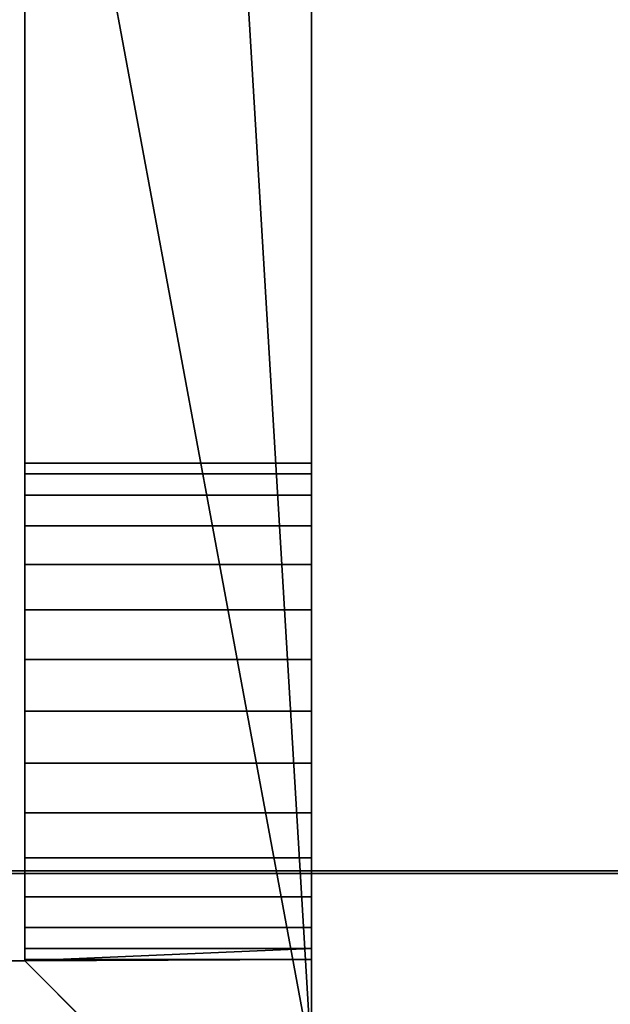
# Model space of a CAD drawing. Header units: millimetres. Extents: x -490 to 6690, y -115 to 132.
# Tile 373 of 656: x 1867 to 1879, y -9 to 11. Entities that reach past the tile are written whole.
import ezdxf

# ---------------------------------------------------------------- set-up
doc = ezdxf.new("R2010")
doc.units = ezdxf.units.MM
doc.layers.add('151', color=7, linetype='Continuous', true_color=0xffffff)

# ---------------------------------------------------------------- blocks, each defined once
blk = doc.blocks.new('UG_SURFACE_002')
at = {"layer": '151', "color": 252, "linetype": 'Continuous', "lineweight": 35}
for points in [[(2040, -6.2, 2202), (2040, 113.2, 2202), (960, 113.2, 2202), (960, -6.2, 2202)], [(1110, -6.2, 2052), (1110, 113.2, 2052), (1890, 113.2, 2052), (1890, -6.2, 2052)], [(2040, -6.2, 2202), (960, -6.2, 2202), (1110, -6.2, 2052), (1890, -6.2, 2052)]]:
    blk.add_3dface(points, dxfattribs=at)
blk = doc.blocks.new('UG_SURFACE_115')
at = {"layer": '151', "color": 14, "linetype": 'Continuous', "lineweight": 35}
for points in [[(1943.25, -6.25, 2100.25), (1938.25, -6.25, 2095.25), (1061.75, -6.25, 2095.25), (1056.75, -6.25, 2100.25)], [(1943.25, -22, 2100.25), (1943.25, -6.25, 2100.25), (1056.75, -6.25, 2100.25), (1056.75, -22, 2100.25)], [(1061.75, -6.25, 2095.25), (1938.25, -6.25, 2095.25), (1938.25, -25, 2095.25), (1061.75, -25, 2095.25)]]:
    blk.add_3dface(points, dxfattribs=at)
blk = doc.blocks.new('UG_SURFACE_117')
at = {"layer": '151', "color": 7, "linetype": 'Continuous', "lineweight": 35}
for points in [[(1943.5, -22, 2100.5), (1943.5, -6.25, 2100.5), (1056.5, -6.25, 2100.5), (1056.5, -22, 2100.5)], [(1943.25, -6.25, 2100.25), (1056.75, -6.25, 2100.25), (1056.5, -6.25, 2100.5), (1943.5, -6.25, 2100.5)], [(1056.75, -22, 2100.25), (1056.75, -6.25, 2100.25), (1943.25, -6.25, 2100.25), (1943.25, -22, 2100.25)]]:
    blk.add_3dface(points, dxfattribs=at)
blk = doc.blocks.new('UG_SURFACE_143')
at = {"layer": '151', "color": 254, "linetype": 'Continuous', "lineweight": 35}
for points in [[(1873.25, 111.75, 2030.25), (1126.75, 111.75, 2030.25), (1126.75, -10, 2030.25), (1873.25, -10, 2030.25)], [(1867.5, 86, 2024.5), (1867.5, 111.75, 2024.5), (1873.25, 111.75, 2030.25), (1873.25, -10, 2030.25)], [(1867.5, 21, 2024.5), (1867.5, 86, 2024.5), (1873.25, -10, 2030.25)], [(1867.5, 21, 2024.5), (1867.5, -8, 2024.5), (1132.5, -8, 2024.5), (1132.5, 21, 2024.5)], [(1873.25, -10, 2030.25), (1869.5, -10, 2026.5), (1867.5, -8, 2024.5), (1867.5, 21, 2024.5)], [(1867.5, -8, 2024.5), (1869.5, -10, 2026.5), (1130.5, -10, 2026.5), (1132.5, -8, 2024.5)]]:
    blk.add_3dface(points, dxfattribs=at)
blk = doc.blocks.new('UG_SURFACE_149')
at = {"layer": '151', "color": 254, "linetype": 'Continuous', "lineweight": 35}
for points in [[(1873.25, -10, 2030.25), (1873.25, 111.75, 2030.25), (1867.5, 21, 2024.5)], [(1867.5, 86, -8), (1867.5, 111.75, -8), (1873.25, 111.75, -8), (1873.25, -10, -8)], [(1873.25, 111.75, 2030.25), (1873.25, -1.96, 1226.891), (1873.25, -0.061, 1226.045)], [(1873.25, -0.061, 1226.045), (1873.25, 1.33, 1224.5), (1873.25, 111.75, 2030.25)], [(1873.25, 1.33, 1224.5), (1873.25, 1.973, 1222.523), (1873.25, 111.75, 2030.25)], [(1873.25, 111.75, 2030.25), (1873.25, 1.33, 1762.5), (1873.25, 1.973, 1760.523)], [(1873.25, 111.75, -8), (1873.25, 1.33, 282.5), (1873.25, 1.973, 280.523)], [(1873.25, 111.75, 2030.25), (1873.25, -0.061, 284.045), (1873.25, 1.33, 282.5)], [(1873.25, 111.75, 2030.25), (1873.25, -7.33, 282.5), (1873.25, -5.939, 284.045)], [(1873.25, 1.973, 1222.523), (1873.25, 1.755, 1220.455), (1873.25, -7.33, 282.5), (1873.25, 111.75, 2030.25)], [(1873.25, 1.973, 1760.523), (1873.25, -1.96, 1226.891), (1873.25, 111.75, 2030.25)], [(1873.25, 111.75, 2030.25), (1873.25, -1.96, 1764.891), (1873.25, -0.061, 1764.045)], [(1873.25, 1.973, 280.523), (1873.25, 1.755, 278.455), (1873.25, 111.75, -8)], [(1873.25, 1.755, 278.455), (1873.25, 0.716, 276.654), (1873.25, 111.75, -8)], [(1873.25, 111.75, 2030.25), (1873.25, -1.96, 284.891), (1873.25, -0.061, 284.045)], [(1873.25, 1.33, 282.5), (1873.25, 111.75, -8), (1873.25, 111.75, 2030.25)], [(1873.25, -5.939, 284.045), (1873.25, -4.04, 284.891), (1873.25, 111.75, 2030.25)], [(1873.25, -4.04, 284.891), (1873.25, -1.96, 284.891), (1873.25, 111.75, 2030.25)], [(1873.25, -0.061, 1764.045), (1873.25, 1.33, 1762.5), (1873.25, 111.75, 2030.25)], [(1873.25, 0.716, 276.654), (1873.25, -0.966, 275.432), (1873.25, 111.75, -8)], [(1873.25, 111.75, 2030.25), (1873.25, -10, 2030.25), (1873.25, -4.04, 1764.891), (1873.25, -1.96, 1764.891)], [(1873.25, -0.966, 275.432), (1873.25, -3, 275), (1873.25, -10, -8), (1873.25, 111.75, -8)], [(1867.5, 21, -8), (1867.5, 86, -8), (1873.25, -10, -8)], [(1867.5, 21, 2024.5), (1867.5, 1.973, 1760.523), (1867.5, 1.33, 1762.5)], [(1867.5, 21, 2024.5), (1867.5, 1.33, 1224.5), (1867.5, -0.061, 1226.045)], [(1867.5, 1.33, 1762.5), (1867.5, -0.061, 1764.045), (1867.5, 21, 2024.5)], [(1867.5, -0.061, 1764.045), (1867.5, -1.96, 1764.891), (1867.5, 21, 2024.5)], [(1867.5, 1.973, 1760.523), (1867.5, 21, 2024.5), (1867.5, -1.96, 1226.891)], [(1867.5, 21, 2024.5), (1867.5, 1.973, 1222.523), (1867.5, 1.33, 1224.5)], [(1867.5, -0.061, 1226.045), (1867.5, -1.96, 1226.891), (1867.5, 21, 2024.5)], [(1867.5, 1.973, 1222.523), (1867.5, 21, 2024.5), (1867.5, 1.33, 282.5)], [(1867.5, 21, -8), (1867.5, 1.755, 278.455), (1867.5, 1.973, 280.523)], [(1867.5, 1.973, 280.523), (1867.5, 21, 2024.5), (1867.5, 21, -8)], [(1867.5, 21, -8), (1867.5, -0.966, 275.432), (1867.5, 0.716, 276.654)], [(1867.5, 0.716, 276.654), (1867.5, 1.755, 278.455), (1867.5, 21, -8)], [(1867.5, -8, 2024.5), (1867.5, 21, 2024.5), (1867.5, -1.96, 1764.891), (1867.5, -4.04, 1764.891)], [(1867.5, 1.973, 280.523), (1867.5, 1.33, 282.5), (1867.5, 21, 2024.5)], [(1867.5, -3, 275), (1867.5, -0.966, 275.432), (1867.5, 21, -8), (1867.5, -8, -8)], [(1867.5, 21, 2024.5), (1867.5, -8, 2024.5), (1869.5, -10, 2026.5), (1873.25, -10, 2030.25)], [(1873.25, -10, -8), (1869.5, -10, -8), (1867.5, -8, -8), (1867.5, 21, -8)], [(1873.25, 1.973, 1222.523), (1867.5, 1.973, 1222.523), (1867.5, 1.755, 1220.455), (1873.25, 1.755, 1220.455)], [(1873.25, 1.33, 1224.5), (1867.5, 1.33, 1224.5), (1867.5, 1.973, 1222.523), (1873.25, 1.973, 1222.523)], [(1867.5, -1.96, 1226.891), (1867.5, 1.755, 1758.455), (1867.5, 1.973, 1760.523)], [(1867.5, 1.33, 282.5), (1867.5, 1.755, 1220.455), (1867.5, 1.973, 1222.523)], [(1873.25, 1.973, 280.523), (1867.5, 1.973, 280.523), (1867.5, 1.755, 278.455), (1873.25, 1.755, 278.455)], [(1873.25, 1.33, 282.5), (1867.5, 1.33, 282.5), (1867.5, 1.973, 280.523), (1873.25, 1.973, 280.523)], [(1873.25, 1.973, 1760.523), (1867.5, 1.973, 1760.523), (1867.5, 1.755, 1758.455), (1873.25, 1.755, 1758.455)], [(1873.25, 1.33, 1762.5), (1867.5, 1.33, 1762.5), (1867.5, 1.973, 1760.523), (1873.25, 1.973, 1760.523)], [(1873.25, 1.973, 1760.523), (1873.25, 1.755, 1758.455), (1873.25, -1.96, 1226.891)], [(1873.25, 1.755, 1220.455), (1867.5, 1.755, 1220.455), (1867.5, 0.716, 1218.654), (1873.25, 0.716, 1218.654)], [(1867.5, -1.96, 1226.891), (1867.5, 0.716, 1756.654), (1867.5, 1.755, 1758.455)], [(1867.5, 1.33, 282.5), (1867.5, 0.716, 1218.654), (1867.5, 1.755, 1220.455)], [(1873.25, 1.755, 278.455), (1867.5, 1.755, 278.455), (1867.5, 0.716, 276.654), (1873.25, 0.716, 276.654)], [(1873.25, 1.755, 1758.455), (1867.5, 1.755, 1758.455), (1867.5, 0.716, 1756.654), (1873.25, 0.716, 1756.654)], [(1873.25, 1.755, 1220.455), (1873.25, 0.716, 1218.654), (1873.25, -7.33, 282.5)], [(1873.25, 1.755, 1758.455), (1873.25, 0.716, 1756.654), (1873.25, -1.96, 1226.891)], [(1873.25, -0.061, 1226.045), (1867.5, -0.061, 1226.045), (1867.5, 1.33, 1224.5), (1873.25, 1.33, 1224.5)], [(1867.5, 1.33, 282.5), (1867.5, -5.034, 1217.432), (1867.5, -3, 1217)], [(1867.5, 1.33, 282.5), (1867.5, -6.716, 1218.654), (1867.5, -5.034, 1217.432)], [(1867.5, -3, 1217), (1867.5, -0.966, 1217.432), (1867.5, 1.33, 282.5)], [(1867.5, 1.33, 282.5), (1867.5, -0.061, 284.045), (1867.5, -8, 1222), (1867.5, -7.755, 1220.455)], [(1867.5, -7.755, 1220.455), (1867.5, -6.716, 1218.654), (1867.5, 1.33, 282.5)], [(1867.5, -0.966, 1217.432), (1867.5, 0.716, 1218.654), (1867.5, 1.33, 282.5)], [(1873.25, -0.061, 284.045), (1867.5, -0.061, 284.045), (1867.5, 1.33, 282.5), (1873.25, 1.33, 282.5)], [(1873.25, -0.061, 1764.045), (1867.5, -0.061, 1764.045), (1867.5, 1.33, 1762.5), (1873.25, 1.33, 1762.5)], [(1873.25, 0.716, 1218.654), (1867.5, 0.716, 1218.654), (1867.5, -0.966, 1217.432), (1873.25, -0.966, 1217.432)], [(1867.5, -0.966, 1755.432), (1867.5, 0.716, 1756.654), (1867.5, -1.96, 1226.891)], [(1873.25, 0.716, 276.654), (1867.5, 0.716, 276.654), (1867.5, -0.966, 275.432), (1873.25, -0.966, 275.432)], [(1873.25, 0.716, 1756.654), (1867.5, 0.716, 1756.654), (1867.5, -0.966, 1755.432), (1873.25, -0.966, 1755.432)], [(1873.25, 0.716, 1218.654), (1873.25, -0.966, 1217.432), (1873.25, -7.33, 282.5)], [(1873.25, 0.716, 1756.654), (1873.25, -0.966, 1755.432), (1873.25, -1.96, 1226.891)], [(1873.25, -1.96, 1226.891), (1867.5, -1.96, 1226.891), (1867.5, -0.061, 1226.045), (1873.25, -0.061, 1226.045)], [(1867.5, -0.061, 284.045), (1867.5, -1.96, 284.891), (1867.5, -8, 1222)], [(1873.25, -1.96, 284.891), (1867.5, -1.96, 284.891), (1867.5, -0.061, 284.045), (1873.25, -0.061, 284.045)], [(1873.25, -1.96, 1764.891), (1867.5, -1.96, 1764.891), (1867.5, -0.061, 1764.045), (1873.25, -0.061, 1764.045)], [(1873.25, -0.966, 1217.432), (1867.5, -0.966, 1217.432), (1867.5, -3, 1217), (1873.25, -3, 1217)], [(1867.5, -1.96, 1226.891), (1867.5, -3, 1755), (1867.5, -0.966, 1755.432)], [(1873.25, -0.966, 275.432), (1867.5, -0.966, 275.432), (1867.5, -3, 275), (1873.25, -3, 275)], [(1873.25, -0.966, 1755.432), (1867.5, -0.966, 1755.432), (1867.5, -3, 1755), (1873.25, -3, 1755)], [(1873.25, -0.966, 1217.432), (1873.25, -3, 1217), (1873.25, -7.973, 280.523), (1873.25, -7.33, 282.5)], [(1873.25, -0.966, 1755.432), (1873.25, -3, 1755), (1873.25, -4.04, 1226.891), (1873.25, -1.96, 1226.891)], [(1873.25, -4.04, 1226.891), (1867.5, -4.04, 1226.891), (1867.5, -1.96, 1226.891), (1873.25, -1.96, 1226.891)], [(1867.5, -1.96, 1226.891), (1867.5, -6.716, 1756.654), (1867.5, -5.034, 1755.432)], [(1867.5, -5.034, 1755.432), (1867.5, -3, 1755), (1867.5, -1.96, 1226.891)], [(1867.5, -8, 1222), (1867.5, -1.96, 284.891), (1867.5, -4.04, 284.891)], [(1867.5, -1.96, 1226.891), (1867.5, -4.04, 1226.891), (1867.5, -8, 1760), (1867.5, -7.755, 1758.455)], [(1867.5, -7.755, 1758.455), (1867.5, -6.716, 1756.654), (1867.5, -1.96, 1226.891)], [(1873.25, -4.04, 284.891), (1867.5, -4.04, 284.891), (1867.5, -1.96, 284.891), (1873.25, -1.96, 284.891)], [(1873.25, -4.04, 1764.891), (1867.5, -4.04, 1764.891), (1867.5, -1.96, 1764.891), (1873.25, -1.96, 1764.891)], [(1873.25, -3, 1217), (1867.5, -3, 1217), (1867.5, -5.034, 1217.432), (1873.25, -5.034, 1217.432)], [(1867.5, -8, -8), (1867.5, -5.034, 275.432), (1867.5, -3, 275)], [(1873.25, -3, 275), (1867.5, -3, 275), (1867.5, -5.034, 275.432), (1873.25, -5.034, 275.432)], [(1873.25, -3, 1755), (1867.5, -3, 1755), (1867.5, -5.034, 1755.432), (1873.25, -5.034, 1755.432)], [(1873.25, -3, 1755), (1873.25, -7.33, 1224.5), (1873.25, -5.939, 1226.045)], [(1873.25, -7.973, 280.523), (1873.25, -3, 1217), (1873.25, -5.034, 1217.432), (1873.25, -10, -8)], [(1873.25, -3, 1755), (1873.25, -7.973, 1222.523), (1873.25, -7.33, 1224.5)], [(1873.25, -5.939, 1226.045), (1873.25, -4.04, 1226.891), (1873.25, -3, 1755)], [(1873.25, -7.973, 1222.523), (1873.25, -3, 1755), (1873.25, -5.034, 1755.432)], [(1873.25, -10, -8), (1873.25, -3, 275), (1873.25, -5.034, 275.432)], [(1873.25, -5.939, 1226.045), (1867.5, -5.939, 1226.045), (1867.5, -4.04, 1226.891), (1873.25, -4.04, 1226.891)], [(1867.5, -8, 1222), (1867.5, -4.04, 284.891), (1867.5, -5.939, 284.045)], [(1867.5, -8, 2024.5), (1867.5, -4.04, 1764.891), (1867.5, -5.939, 1764.045)], [(1867.5, -8, 1760), (1867.5, -4.04, 1226.891), (1867.5, -5.939, 1226.045)], [(1873.25, -5.939, 284.045), (1867.5, -5.939, 284.045), (1867.5, -4.04, 284.891), (1873.25, -4.04, 284.891)], [(1873.25, -5.939, 1764.045), (1867.5, -5.939, 1764.045), (1867.5, -4.04, 1764.891), (1873.25, -4.04, 1764.891)], [(1873.25, -5.939, 1764.045), (1873.25, -4.04, 1764.891), (1873.25, -10, 2030.25)], [(1873.25, -5.034, 1217.432), (1867.5, -5.034, 1217.432), (1867.5, -6.716, 1218.654), (1873.25, -6.716, 1218.654)], [(1867.5, -6.716, 276.654), (1867.5, -5.034, 275.432), (1867.5, -8, -8)], [(1873.25, -5.034, 275.432), (1867.5, -5.034, 275.432), (1867.5, -6.716, 276.654), (1873.25, -6.716, 276.654)], [(1873.25, -5.034, 1755.432), (1867.5, -5.034, 1755.432), (1867.5, -6.716, 1756.654), (1873.25, -6.716, 1756.654)], [(1873.25, -10, -8), (1873.25, -5.034, 1217.432), (1873.25, -6.716, 1218.654)], [(1873.25, -10, -8), (1873.25, -5.034, 275.432), (1873.25, -6.716, 276.654)], [(1873.25, -5.034, 1755.432), (1873.25, -6.716, 1756.654), (1873.25, -7.973, 1222.523)], [(1873.25, -7.33, 1224.5), (1867.5, -7.33, 1224.5), (1867.5, -5.939, 1226.045), (1873.25, -5.939, 1226.045)], [(1867.5, -5.939, 284.045), (1867.5, -7.33, 282.5), (1867.5, -8, 1222)], [(1867.5, -5.939, 1764.045), (1867.5, -7.33, 1762.5), (1867.5, -8, 2024.5)], [(1867.5, -5.939, 1226.045), (1867.5, -7.33, 1224.5), (1867.5, -8, 1760)], [(1873.25, -7.33, 282.5), (1867.5, -7.33, 282.5), (1867.5, -5.939, 284.045), (1873.25, -5.939, 284.045)], [(1873.25, -7.33, 1762.5), (1867.5, -7.33, 1762.5), (1867.5, -5.939, 1764.045), (1873.25, -5.939, 1764.045)], [(1873.25, -7.33, 1762.5), (1873.25, -5.939, 1764.045), (1873.25, -10, 2030.25)], [(1873.25, -6.716, 1218.654), (1867.5, -6.716, 1218.654), (1867.5, -7.755, 1220.455), (1873.25, -7.755, 1220.455)], [(1867.5, -7.755, 278.455), (1867.5, -6.716, 276.654), (1867.5, -8, -8)], [(1873.25, -6.716, 276.654), (1867.5, -6.716, 276.654), (1867.5, -7.755, 278.455), (1873.25, -7.755, 278.455)], [(1873.25, -6.716, 1756.654), (1867.5, -6.716, 1756.654), (1867.5, -7.755, 1758.455), (1873.25, -7.755, 1758.455)], [(1873.25, -7.973, 1222.523), (1873.25, -6.716, 1756.654), (1873.25, -7.755, 1758.455)], [(1873.25, -10, -8), (1873.25, -6.716, 1218.654), (1873.25, -7.755, 1220.455)], [(1873.25, -6.716, 276.654), (1873.25, -7.755, 278.455), (1873.25, -10, -8)], [(1873.25, -7.973, 1222.523), (1867.5, -7.973, 1222.523), (1867.5, -7.33, 1224.5), (1873.25, -7.33, 1224.5)], [(1867.5, -8, 2024.5), (1867.5, -7.33, 1762.5), (1867.5, -7.973, 1760.523)], [(1867.5, -8, 1760), (1867.5, -7.33, 1224.5), (1867.5, -7.973, 1222.523)], [(1867.5, -8, 1222), (1867.5, -7.33, 282.5), (1867.5, -7.973, 280.523)], [(1873.25, -7.973, 280.523), (1867.5, -7.973, 280.523), (1867.5, -7.33, 282.5), (1873.25, -7.33, 282.5)], [(1873.25, -7.973, 1760.523), (1867.5, -7.973, 1760.523), (1867.5, -7.33, 1762.5), (1873.25, -7.33, 1762.5)], [(1873.25, -10, 2030.25), (1873.25, -7.973, 1760.523), (1873.25, -7.33, 1762.5)], [(1873.25, -7.755, 1220.455), (1867.5, -7.755, 1220.455), (1867.5, -8, 1222)], [(1867.5, -8, 1222), (1873.25, -7.973, 1222.523), (1873.25, -7.755, 1220.455)], [(1867.5, -8, -8), (1867.5, -8, 280), (1867.5, -7.755, 278.455)], [(1873.25, -7.755, 278.455), (1867.5, -7.755, 278.455), (1867.5, -8, 280)], [(1867.5, -8, 280), (1873.25, -7.973, 280.523), (1873.25, -7.755, 278.455)], [(1873.25, -7.755, 1758.455), (1867.5, -7.755, 1758.455), (1867.5, -8, 1760)], [(1867.5, -8, 1760), (1873.25, -7.973, 1760.523), (1873.25, -7.755, 1758.455)], [(1873.25, -7.755, 1758.455), (1873.25, -10, -8), (1873.25, -7.973, 1222.523)], [(1873.25, -10, -8), (1873.25, -7.755, 1758.455), (1873.25, -7.973, 1760.523)], [(1873.25, -10, -8), (1873.25, -7.755, 1220.455), (1873.25, -7.973, 1222.523)], [(1873.25, -10, -8), (1873.25, -7.755, 278.455), (1873.25, -7.973, 280.523)], [(1867.5, -8, 1222), (1867.5, -7.973, 1222.523), (1873.25, -7.973, 1222.523)], [(1867.5, -7.973, 1222.523), (1867.5, -8, 1222), (1867.5, -8, 1760)], [(1867.5, -7.973, 280.523), (1867.5, -8, 280), (1867.5, -8, 1222)], [(1867.5, -7.973, 1760.523), (1867.5, -8, 1760), (1867.5, -8, 2024.5)], [(1867.5, -8, 280), (1867.5, -7.973, 280.523), (1873.25, -7.973, 280.523)], [(1867.5, -8, 1760), (1867.5, -7.973, 1760.523), (1873.25, -7.973, 1760.523)], [(1869.5, -10, -8), (1869.5, -10, 2026.5), (1867.5, -8, 1222), (1867.5, -8, 280)], [(1869.5, -10, 2026.5), (1867.5, -8, 1760), (1867.5, -8, 1222)], [(1869.5, -10, 2026.5), (1867.5, -8, 2024.5), (1867.5, -8, 1760)], [(1867.5, -8, 280), (1867.5, -8, -8), (1869.5, -10, -8)], [(1873.25, -7.973, 1760.523), (1873.25, -10, 2030.25), (1873.25, -10, -8)]]:
    blk.add_3dface(points, dxfattribs=at)

msp = doc.modelspace()

# ---------------------------------------------------------------- linework, layer by layer
at = {"layer": '151', "color": 253, "linetype": 'Continuous', "lineweight": -3}
for p, q in [((1873.25, -10, -8), (1873.25, 111.75, -8)), ((1873.25, -10, 2030.25), (1873.25, 111.75, 2030.25)), ((1873.25, -10, 2030.25), (1873.25, 111.75, 2030.25)), ((1867.5, 21, -8), (1867.5, -8, -8)), ((1867.5, -8, 2024.5), (1867.5, 21, 2024.5)), ((1867.5, 21, 2024.5), (1867.5, -8, 2024.5)), ((960, -6.2, 2202), (2040, -6.2, 2202)), ((1943.5, -6.25, 2100.5), (1056.5, -6.25, 2100.5)), ((1943.25, -6.25, 2100.25), (1056.75, -6.25, 2100.25)), ((1943.25, -6.25, 2100.25), (1056.75, -6.25, 2100.25)), ((1938.25, -6.25, 2095.25), (1061.75, -6.25, 2095.25)), ((1890, -6.2, 2052), (1110, -6.2, 2052)), ((1867.5, -8, 2024.5), (1132.5, -8, 2024.5)), ((1869.5, -10, 2026.5), (1867.5, -8, 2024.5)), ((1867.5, -8, 1760), (1867.5, -8, 2024.5)), ((1867.5, -8, -8), (1867.5, -8, 280)), ((1867.5, -8, 280), (1867.5, -8, 1222)), ((1867.5, -8, 2024.5), (1869.5, -10, 2026.5)), ((1867.5, -8, 1222), (1867.5, -8, 1760)), ((1867.5, -8, -8), (1869.5, -10, -8))]:
    msp.add_line(p, q, dxfattribs=at)
at = {"layer": '151', "color": 253, "linetype": 'Continuous', "lineweight": -3, "extrusion": (-1, -1.17553e-16, 0)}
for centre in [(3, 1222, -1867.5), (3, 280, -1867.5), (3, 1760, -1867.5)]:
    msp.add_circle(centre, 5, dxfattribs=at)
at = {"layer": '151', "color": 253, "linetype": 'Continuous', "lineweight": -3, "extrusion": (1, 0, 0)}
for centre in [(-3, 1222, 1873.25), (-3, 1760, 1873.25), (-3, 280, 1873.25)]:
    msp.add_circle(centre, 5, dxfattribs=at)

# ---------------------------------------------------------------- block references
at = {"layer": '151', "color": 253, "linetype": 'Continuous', "lineweight": -3}
for name in ['UG_SURFACE_002', 'UG_SURFACE_143', 'UG_SURFACE_149', 'UG_SURFACE_117', 'UG_SURFACE_115']:
    msp.add_blockref(name, (0, 0), dxfattribs=at)

doc.saveas('drawing.dxf')
